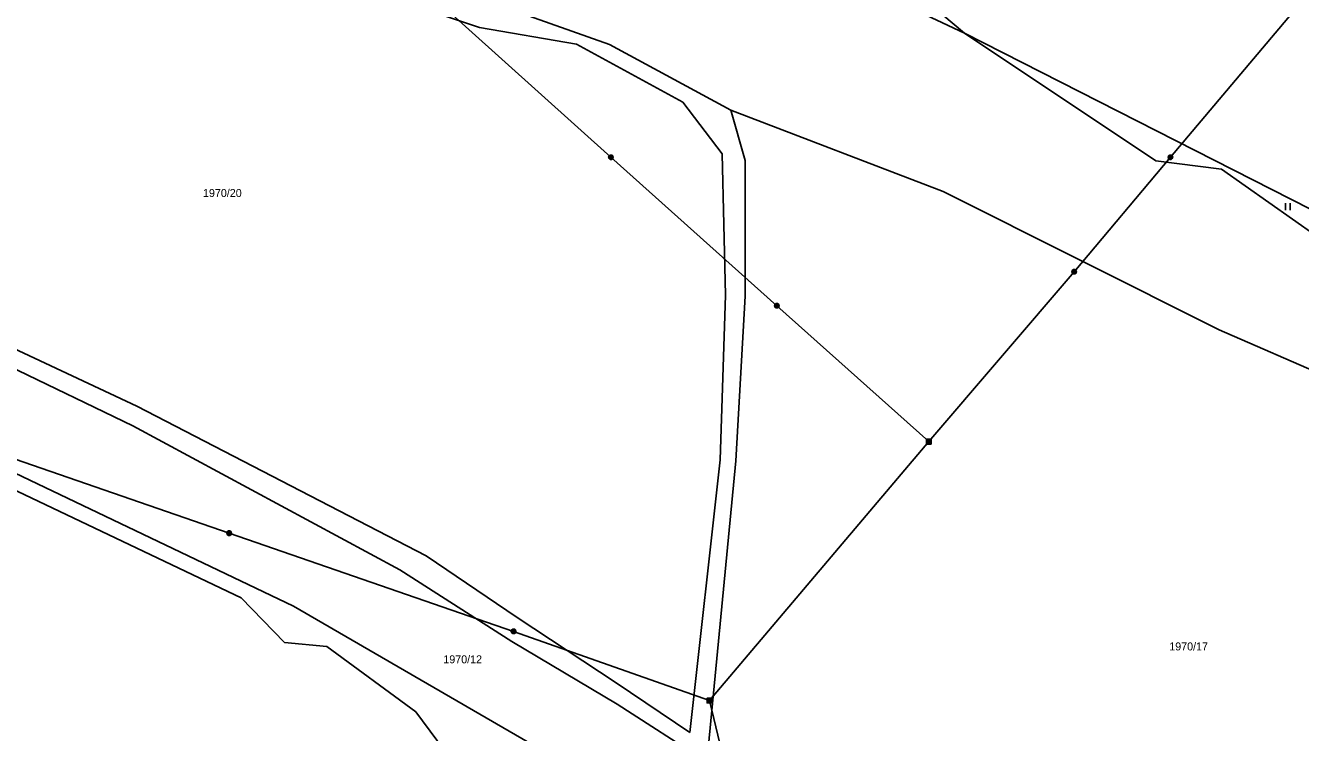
# Model space of a CAD drawing. Extents: x -609861 to -605046, y -1120287 to -1116307.
# Drawn here: x -608125.3 to -607854.5, y -1118197.1 to -1118046.8 of the extents above; entities that cross this region are included whole.
import ezdxf

# ---------------------------------------------------------------- set-up
doc = ezdxf.new("R2010")
doc.units = 0
for name, color, linetype in [('Vrstva 1', 7, 'Continuous'), ('Vrstva 2', 7, 'Continuous'), ('Vrstva 3', 7, 'Continuous'), ('Vrstva 6', 7, 'Continuous')]:
    doc.layers.add(name, color=color, linetype=linetype)

msp = doc.modelspace()

# ---------------------------------------------------------------- linework, layer by layer
at = {"layer": 'Vrstva 1'}
for p, q in [((-608028.81, -1118047.24), (-608133.35, -1118012.47)), ((-607925.86, -1118048.49), (-607967.67, -1118028.67)), ((-607925.86, -1118048.49), (-607944.69, -1118032.58)), ((-608030.19, -1118040.57), (-608001.22, -1118050.9)), ((-608008.21, -1118050.82), (-608028.81, -1118047.24)), ((-607840.8, -1118091.78), (-607925.86, -1118048.49)), ((-607885.19, -1118075.6), (-607925.86, -1118048.49)), ((-607985.67, -1118063.13), (-608008.21, -1118050.82)), ((-608001.22, -1118050.9), (-607975.46, -1118064.81)), ((-607977.29, -1118074.08), (-607985.67, -1118063.13)), ((-607975.46, -1118064.81), (-607930.38, -1118082.09)), ((-607975.46, -1118064.81), (-607972.43, -1118075.51)), ((-607976.63, -1118104.15), (-607977.29, -1118074.08)), ((-607972.43, -1118075.51), (-607972.43, -1118104.35)), ((-607871.25, -1118077.39), (-607885.19, -1118075.6)), ((-607851.19, -1118091.54), (-607871.25, -1118077.39)), ((-607930.38, -1118082.09), (-607871.79, -1118111.49)), ((-607977.74, -1118139.13), (-607976.63, -1118104.15)), ((-607972.43, -1118104.35), (-607974.42, -1118139.33)), ((-608149.23, -1118105.45), (-608101.58, -1118127.7)), ((-607871.79, -1118111.49), (-607775.63, -1118153.41)), ((-608128.84, -1118119.16), (-608102.44, -1118131.87)), ((-608101.58, -1118127.7), (-608040.19, -1118159.49)), ((-608102.44, -1118131.87), (-608045.77, -1118162.47)), ((-607984.17, -1118197.03), (-607977.74, -1118139.13)), ((-607974.42, -1118139.33), (-607980.2, -1118199.72)), ((-608130.77, -1118140.41), (-608068.31, -1118170.21)), ((-608079.47, -1118168.43), (-608132.06, -1118143.39)), ((-608040.19, -1118159.49), (-608020.87, -1118172.6)), ((-608045.77, -1118162.47), (-608021.95, -1118177.76)), ((-608070.24, -1118177.96), (-608079.47, -1118168.43)), ((-608068.31, -1118170.21), (-608005.63, -1118206.57)), ((-608020.87, -1118172.6), (-607999.84, -1118186.5)), ((-608061.23, -1118178.76), (-608070.24, -1118177.96)), ((-608021.95, -1118177.76), (-607999.62, -1118191.07)), ((-608042.34, -1118192.66), (-608061.23, -1118178.76)), ((-607999.84, -1118186.5), (-607984.17, -1118197.03)), ((-607999.62, -1118191.07), (-607980.73, -1118203.19)), ((-608034.82, -1118202.79), (-608042.34, -1118192.66))]:
    msp.add_line(p, q, dxfattribs=at)
at = {"layer": 'Vrstva 3'}
for p, q in [((-607857.69, -1118084.6), (-607857.69, -1118086.1)), ((-607856.69, -1118086.1), (-607856.69, -1118084.6))]:
    msp.add_line(p, q, dxfattribs=at)
at = {"layer": 'Vrstva 6'}
for p, q in [((-608000.93, -1118074.83), (-608045.43, -1118034.73)), ((-607852.01, -1118039.13), (-607882.12, -1118074.83)), ((-607965.7, -1118106.39), (-608000.93, -1118074.83)), ((-607882.12, -1118074.83), (-607902.57, -1118099.17)), ((-607902.57, -1118099.17), (-607933.44, -1118135.26)), ((-607933.44, -1118135.26), (-607965.7, -1118106.39)), ((-608082, -1118154.71), (-608154.02, -1118129.81)), ((-607933.44, -1118135.26), (-607980, -1118190.29)), ((-608021.6, -1118175.57), (-608082, -1118154.71)), ((-607980, -1118190.29), (-608021.6, -1118175.57)), ((-607980, -1118190.29), (-607970.4, -1118230.34))]:
    msp.add_line(p, q, dxfattribs=at)
for points in [[(-608001.08, -1118074.35), (-608000.77, -1118074.35), (-608000.52, -1118074.53), (-608000.42, -1118074.82), (-608000.52, -1118075.11), (-608000.77, -1118075.29), (-608001.08, -1118075.29), (-608001.33, -1118075.11), (-608001.43, -1118074.82), (-608001.33, -1118074.53), (-608001.08, -1118074.35), (-608001.05, -1118074.39), (-608000.81, -1118074.39), (-608000.65, -1118074.47), (-608001.21, -1118074.47), (-608001.29, -1118074.55), (-608000.57, -1118074.55), (-608000.57, -1118074.63), (-608001.29, -1118074.63), (-608001.33, -1118074.71), (-608000.53, -1118074.71), (-608000.49, -1118074.79), (-608001.37, -1118074.79), (-608001.37, -1118074.87), (-608000.49, -1118074.87), (-608000.52, -1118074.95), (-608001.33, -1118074.95), (-608001.32, -1118075.03), (-608000.51, -1118075.03), (-608000.56, -1118075.11), (-608001.28, -1118075.11), (-608001.2, -1118075.19), (-608000.64, -1118075.19), (-608000.75, -1118075.27), (-608001.09, -1118075.27)], [(-607882.27, -1118074.35), (-607881.96, -1118074.35), (-607881.71, -1118074.53), (-607881.61, -1118074.82), (-607881.71, -1118075.11), (-607881.96, -1118075.29), (-607882.27, -1118075.29), (-607882.52, -1118075.11), (-607882.62, -1118074.82), (-607882.52, -1118074.53), (-607882.27, -1118074.35), (-607882.24, -1118074.39), (-607882, -1118074.39), (-607881.84, -1118074.47), (-607882.4, -1118074.47), (-607882.48, -1118074.55), (-607881.76, -1118074.55), (-607881.76, -1118074.63), (-607882.48, -1118074.63), (-607882.52, -1118074.71), (-607881.72, -1118074.71), (-607881.68, -1118074.79), (-607882.56, -1118074.79), (-607882.56, -1118074.87), (-607881.68, -1118074.87), (-607881.71, -1118074.95), (-607882.52, -1118074.95), (-607882.51, -1118075.03), (-607881.7, -1118075.03), (-607881.75, -1118075.11), (-607882.47, -1118075.11), (-607882.39, -1118075.19), (-607881.83, -1118075.19), (-607881.94, -1118075.27), (-607882.28, -1118075.27)], [(-607902.72, -1118098.69), (-607902.41, -1118098.69), (-607902.16, -1118098.87), (-607902.06, -1118099.16), (-607902.16, -1118099.45), (-607902.41, -1118099.63), (-607902.72, -1118099.63), (-607902.97, -1118099.45), (-607903.07, -1118099.16), (-607902.97, -1118098.87), (-607902.72, -1118098.69), (-607902.69, -1118098.73), (-607902.45, -1118098.73), (-607902.29, -1118098.81), (-607902.85, -1118098.81), (-607902.93, -1118098.89), (-607902.21, -1118098.89), (-607902.21, -1118098.97), (-607902.93, -1118098.97), (-607902.97, -1118099.05), (-607902.17, -1118099.05), (-607902.13, -1118099.13), (-607903.01, -1118099.13), (-607903.01, -1118099.21), (-607902.13, -1118099.21), (-607902.16, -1118099.29), (-607902.97, -1118099.29), (-607902.96, -1118099.37), (-607902.15, -1118099.37), (-607902.2, -1118099.45), (-607902.92, -1118099.45), (-607902.84, -1118099.53), (-607902.28, -1118099.53), (-607902.39, -1118099.61), (-607902.73, -1118099.61)], [(-607965.85, -1118105.91), (-607965.54, -1118105.91), (-607965.29, -1118106.09), (-607965.19, -1118106.38), (-607965.29, -1118106.67), (-607965.54, -1118106.85), (-607965.85, -1118106.85), (-607966.1, -1118106.67), (-607966.2, -1118106.38), (-607966.1, -1118106.09), (-607965.85, -1118105.91), (-607965.82, -1118105.95), (-607965.58, -1118105.95), (-607965.42, -1118106.03), (-607965.98, -1118106.03), (-607966.06, -1118106.11), (-607965.34, -1118106.11), (-607965.34, -1118106.19), (-607966.06, -1118106.19), (-607966.1, -1118106.27), (-607965.3, -1118106.27), (-607965.26, -1118106.35), (-607966.14, -1118106.35), (-607966.14, -1118106.43), (-607965.26, -1118106.43), (-607965.29, -1118106.51), (-607966.1, -1118106.51), (-607966.09, -1118106.59), (-607965.28, -1118106.59), (-607965.33, -1118106.67), (-607966.05, -1118106.67), (-607965.97, -1118106.75), (-607965.41, -1118106.75), (-607965.52, -1118106.83), (-607965.86, -1118106.83)], [(-607933.94, -1118134.76), (-607932.94, -1118134.76), (-607932.94, -1118135.76), (-607933.94, -1118135.76), (-607933.94, -1118134.76), (-607933.88, -1118134.82), (-607933, -1118134.82), (-607933, -1118134.9), (-607933.88, -1118134.9), (-607933.88, -1118134.98), (-607933, -1118134.98), (-607933, -1118135.06), (-607933.88, -1118135.06), (-607933.88, -1118135.14), (-607933, -1118135.14), (-607933, -1118135.22), (-607933.88, -1118135.22), (-607933.88, -1118135.3), (-607933, -1118135.3), (-607933, -1118135.38), (-607933.88, -1118135.38), (-607933.88, -1118135.46), (-607933, -1118135.46), (-607933, -1118135.54), (-607933.88, -1118135.54), (-607933.88, -1118135.62), (-607933, -1118135.62), (-607933, -1118135.7), (-607933.88, -1118135.7)], [(-608082.15, -1118154.23), (-608081.84, -1118154.23), (-608081.59, -1118154.41), (-608081.49, -1118154.7), (-608081.59, -1118154.99), (-608081.84, -1118155.17), (-608082.15, -1118155.17), (-608082.4, -1118154.99), (-608082.5, -1118154.7), (-608082.4, -1118154.41), (-608082.15, -1118154.23), (-608082.12, -1118154.27), (-608081.88, -1118154.27), (-608081.72, -1118154.35), (-608082.28, -1118154.35), (-608082.36, -1118154.43), (-608081.64, -1118154.43), (-608081.64, -1118154.51), (-608082.36, -1118154.51), (-608082.4, -1118154.59), (-608081.6, -1118154.59), (-608081.56, -1118154.67), (-608082.44, -1118154.67), (-608082.44, -1118154.75), (-608081.56, -1118154.75), (-608081.59, -1118154.83), (-608082.4, -1118154.83), (-608082.39, -1118154.91), (-608081.58, -1118154.91), (-608081.63, -1118154.99), (-608082.35, -1118154.99), (-608082.27, -1118155.07), (-608081.71, -1118155.07), (-608081.82, -1118155.15), (-608082.16, -1118155.15)], [(-608021.75, -1118175.09), (-608021.44, -1118175.09), (-608021.19, -1118175.27), (-608021.09, -1118175.56), (-608021.19, -1118175.85), (-608021.44, -1118176.03), (-608021.75, -1118176.03), (-608022, -1118175.85), (-608022.1, -1118175.56), (-608022, -1118175.27), (-608021.75, -1118175.09), (-608021.72, -1118175.13), (-608021.48, -1118175.13), (-608021.32, -1118175.21), (-608021.88, -1118175.21), (-608021.96, -1118175.29), (-608021.24, -1118175.29), (-608021.24, -1118175.37), (-608021.96, -1118175.37), (-608022, -1118175.45), (-608021.2, -1118175.45), (-608021.16, -1118175.53), (-608022.04, -1118175.53), (-608022.04, -1118175.61), (-608021.16, -1118175.61), (-608021.19, -1118175.69), (-608022, -1118175.69), (-608021.99, -1118175.77), (-608021.18, -1118175.77), (-608021.23, -1118175.85), (-608021.95, -1118175.85), (-608021.87, -1118175.93), (-608021.31, -1118175.93), (-608021.42, -1118176.01), (-608021.76, -1118176.01)], [(-607980.5, -1118189.79), (-607979.5, -1118189.79), (-607979.5, -1118190.79), (-607980.5, -1118190.79), (-607980.5, -1118189.79), (-607980.44, -1118189.85), (-607979.56, -1118189.85), (-607979.56, -1118189.93), (-607980.44, -1118189.93), (-607980.44, -1118190.01), (-607979.56, -1118190.01), (-607979.56, -1118190.09), (-607980.44, -1118190.09), (-607980.44, -1118190.17), (-607979.56, -1118190.17), (-607979.56, -1118190.25), (-607980.44, -1118190.25), (-607980.44, -1118190.33), (-607979.56, -1118190.33), (-607979.56, -1118190.41), (-607980.44, -1118190.41), (-607980.44, -1118190.49), (-607979.56, -1118190.49), (-607979.56, -1118190.57), (-607980.44, -1118190.57), (-607980.44, -1118190.65), (-607979.56, -1118190.65), (-607979.56, -1118190.73), (-607980.44, -1118190.73)]]:
    msp.add_lwpolyline(points, dxfattribs=at)

# ---------------------------------------------------------------- texts
at = {"layer": 'Vrstva 2'}
for s, p in [('1970/20', (-608087.557, -1118083.27)), ('1970/17', (-607882.357, -1118179.62)), ('1970/12', (-608036.517, -1118182.36))]:
    msp.add_text(s, height=1.7, dxfattribs=at).set_placement(p)

doc.saveas('drawing.dxf')
